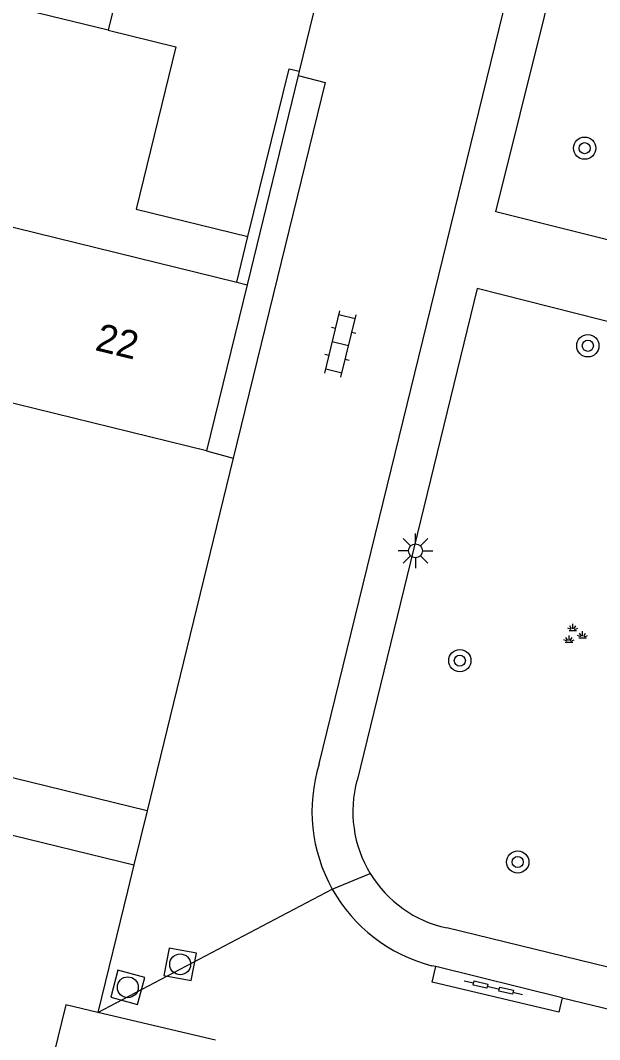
# Model space of a CAD drawing. Extents: x 128999 to 131010, y 395498 to 399007.
# Drawn here: x 129087.91 to 129108.71, y 397736.17 to 397772.76 of the extents above; entities that cross this region are included whole.
import ezdxf

# ---------------------------------------------------------------- set-up
doc = ezdxf.new("R2010")
doc.units = 0
for name, color, linetype in [('gg-afsc-muur', 7, 'Continuous'), ('gg-anno-huisnummerreeks BGT', 7, 'Continuous'), ('gg-bbg-hoofdgebouw', 7, 'Continuous'), ('gg-bbg-luifel en loopbrug', 7, 'Continuous'), ('gg-knt-verharding', 7, 'Continuous'), ('gt-grn-afwateringsgoot', 7, 'Continuous'), ('gt-grn-groengrens', 7, 'Continuous'), ('gt-grn-vlakafsluiter', 7, 'Continuous'), ('gt-grn-weggrens', 7, 'Continuous'), ('gt-symb-afwateringsgoot', 7, 'Continuous'), ('gt-symb-boom', 7, 'Continuous'), ('gt-symb-groenvak', 7, 'Continuous'), ('gt-symb-klinker verharding', 7, 'Continuous'), ('gt-symb-lichtmast', 7, 'Continuous'), ('gt-symb-rioolschacht', 7, 'Continuous')]:
    doc.layers.add(name, color=color, linetype=linetype)

# ---------------------------------------------------------------- blocks, each defined once
blk = doc.blocks.new('gt0-BOOM')
at = {"layer": 'gt-symb-boom'}
for radius in [0.4, 0.2]:
    blk.add_circle((0, 0), radius, dxfattribs=at)
blk = doc.blocks.new('gt0-AFWGT_1')
at = {"layer": 'gt-symb-afwateringsgoot'}
for p, q in [((-1.076, 0), (-0.726, 0)), ((-0.225, 0), (0.225, 0)), ((0.725, 0), (1.075, 0))]:
    blk.add_line(p, q, dxfattribs=at)
for points in [[(-0.726, 0.075), (-0.225, 0.075), (-0.225, -0.075), (-0.726, -0.075)], [(0.225, 0.075), (0.725, 0.075), (0.725, -0.075), (0.225, -0.075)]]:
    blk.add_lwpolyline(points, close=True, dxfattribs=at)
blk = doc.blocks.new('gt0-GRVAK')
at = {"layer": 'gt-symb-groenvak'}
for p, q in [((-0.047, 0.214), (-0.047, 0.393)), ((-0.11, 0.189), (-0.228, 0.24)), ((-0.182, 0.153), (0.088, 0.153)), ((-0.091, 0.211), (-0.156, 0.322)), ((-0.004, 0.211), (0.061, 0.322)), ((0.015, 0.189), (0.133, 0.24)), ((0.262, -0.052), (0.197, 0.059)), ((0.305, -0.049), (0.305, 0.13)), ((0.349, -0.052), (0.414, 0.059)), ((-0.245, -0.228), (-0.363, -0.177)), ((-0.318, -0.264), (-0.047, -0.264)), ((-0.226, -0.206), (-0.291, -0.095)), ((-0.183, -0.203), (-0.183, -0.024)), ((-0.139, -0.206), (-0.074, -0.095)), ((-0.12, -0.228), (-0.002, -0.177)), ((0.243, -0.074), (0.125, -0.023)), ((0.17, -0.11), (0.441, -0.11)), ((0.368, -0.074), (0.486, -0.023))]:
    blk.add_line(p, q, dxfattribs=at)
blk = doc.blocks.new('gt0-LMAST')
at = {"layer": 'gt-symb-lichtmast'}
for p, q in [((-0.182, 0.173), (-0.447, 0.438)), ((-0.005, 0.246), (-0.005, 0.621)), ((0.172, 0.173), (0.437, 0.438)), ((-0.255, -0.004), (-0.63, -0.004)), ((-0.182, -0.181), (-0.447, -0.446)), ((-0.005, -0.254), (-0.005, -0.629)), ((0.437, -0.446), (0.172, -0.181)), ((0.245, -0.004), (0.62, -0.004))]:
    blk.add_line(p, q, dxfattribs=at)
blk.add_circle((-0.005, -0.004), 0.25, dxfattribs=at)
blk = doc.blocks.new('gt0-KL1')
at = {"layer": 'gt-symb-klinker verharding'}
for p, q in [((-0.5, 0.3), (-0.5, 0.45)), ((0.5, 0.3), (0.5, 0.45)), ((-1.15, 0.3), (1.15, 0.3)), ((-1, -0.3), (-1, 0.3)), ((0, -0.3), (0, 0.3)), ((1, -0.3), (1, 0.3)), ((-1.15, -0.3), (1.15, -0.3)), ((-0.5, -0.45), (-0.5, -0.3)), ((0.5, -0.45), (0.5, -0.3))]:
    blk.add_line(p, q, dxfattribs=at)
blk = doc.blocks.new('gt0-RS')
at = {"layer": 'gt-symb-rioolschacht'}
blk.add_lwpolyline([(-0.5, -0.5), (0.5, -0.5), (0.5, 0.5), (-0.5, 0.5)], close=True, dxfattribs=at)
blk.add_circle((0, 0), 0.375, dxfattribs=at)

msp = doc.modelspace()

# ---------------------------------------------------------------- linework, layer by layer
at = {"layer": 'gg-afsc-muur'}
for p, q in [((129097.886, 397770.777), (129096.051, 397763.268)), ((129097.923, 397770.929), (129097.886, 397770.777)), ((129095.683, 397763.358), (129096.085, 397764.995))]:
    msp.add_line(p, q, dxfattribs=at)
at = {"layer": 'gg-bbg-hoofdgebouw'}
for p, q in [((129092.456, 397778.062), (129091.066, 397772.4)), ((129095.683, 397763.358), (129096.051, 397763.268)), ((129096.051, 397763.268), (129094.594, 397757.308)), ((129094.594, 397757.308), (129075.94, 397761.874))]:
    msp.add_line(p, q, dxfattribs=at)
msp.add_lwpolyline([(129091.066, 397772.4), (129085.239, 397773.83), (129083.408, 397766.372), (129095.683, 397763.358)], dxfattribs=at)
at = {"layer": 'gg-bbg-luifel en loopbrug'}
msp.add_line((129099.259, 397776.392), (129097.923, 397770.929), dxfattribs=at)
for points in [[(129091.066, 397772.4), (129093.494, 397771.806), (129092.068, 397765.978), (129096.085, 397764.995)], [(129096.085, 397764.995), (129097.563, 397771.017), (129097.923, 397770.929)]]:
    msp.add_lwpolyline(points, dxfattribs=at)
at = {"layer": 'gg-knt-verharding'}
for p, q in [((129098.638, 397746.065), (129106.441, 397777.924)), ((129092.461, 397744.387), (129036.119, 397758.163)), ((129095.558, 397757.047), (129092.461, 397744.387)), ((129045.451, 397753.825), (129091.985, 397742.441)), ((129091.985, 397742.441), (129091.754, 397741.497)), ((129091.754, 397741.497), (129090.69, 397737.145)), ((129110.514, 397738.4), (129103.223, 397740.179)), ((129102.825, 397738.79), (129102.687, 397738.823)), ((129107.365, 397737.676), (129102.825, 397738.79)), ((129107.365, 397737.676), (129120.405, 397734.486)), ((129094.916, 397736.145), (129090.69, 397737.145))]:
    msp.add_line(p, q, dxfattribs=at)
for points in [[(129121.627, 397771.224), (129121.89, 397772.4), (129117.877, 397773.346), (129115.418, 397763.261), (129104.985, 397765.883), (129109.333, 397783.377)], [(129097.886, 397770.777), (129098.856, 397770.53), (129095.558, 397757.047)], [(129115.835, 397760.215), (129104.312, 397763.131), (129099.999, 397745.477)], [(129090.69, 397737.145), (129089.546, 397737.42), (129088.815, 397734.444)]]:
    msp.add_lwpolyline(points, dxfattribs=at)
for centre, radius, start, end in [((129104.104, 397744.369), 5.723, 162.7578, 209.219), ((129104.124, 397744.356), 4.275, 164.8014, 211.3099), ((129104.122, 397744.357), 4.273, 211.324, 257.8493), ((129104.105, 397744.368), 5.723, 209.2092, 255.6598)]:
    msp.add_arc(centre, radius, start, end, dxfattribs=at)
at = {"layer": 'gt-grn-afwateringsgoot'}
msp.add_lwpolyline([(129107.365, 397737.676), (129107.25, 397737.157), (129102.696, 397738.234), (129102.825, 397738.79)], dxfattribs=at)
at = {"layer": 'gt-grn-groengrens'}
msp.add_line((129094.594, 397757.308), (129095.558, 397757.047), dxfattribs=at)
at = {"layer": 'gt-grn-vlakafsluiter'}
msp.add_line((129092.461, 397744.387), (129091.985, 397742.441), dxfattribs=at)
at = {"layer": 'gt-grn-weggrens'}
for p, q in [((129099.109, 397741.575), (129100.472, 397742.135)), ((129090.69, 397737.145), (129099.109, 397741.575))]:
    msp.add_line(p, q, dxfattribs=at)

# ---------------------------------------------------------------- block references
at = {"layer": 'gt-symb-afwateringsgoot', "xscale": 0.9999648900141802, "yscale": 0.99996489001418, "rotation": -13.304906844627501}
msp.add_blockref('gt0-AFWGT_1', (129104.892, 397738.036), dxfattribs=at)
at = {"layer": 'gt-symb-boom'}
for p in [(129108.171, 397768.17), (129108.286, 397761.077), (129103.69, 397749.774), (129105.77, 397742.546)]:
    msp.add_blockref('gt0-BOOM', p, dxfattribs=at)
at = {"layer": 'gt-symb-groenvak'}
msp.add_blockref('gt0-GRVAK', (129107.793, 397750.703), dxfattribs=at)
at = {"layer": 'gt-symb-klinker verharding', "rotation": 76.35276166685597}
msp.add_blockref('gt0-KL1', (129099.402, 397761.142), dxfattribs=at)
at = {"layer": 'gt-symb-lichtmast'}
msp.add_blockref('gt0-LMAST', (129102.106, 397753.717), dxfattribs=at)
at = {"layer": 'gt-symb-rioolschacht'}
for p, rotation in [((129093.652, 397738.874), 169.2183832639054), ((129091.771, 397738.049), -15.064233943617)]:
    msp.add_blockref('gt0-RS', p, dxfattribs=dict(at, rotation=rotation))

# ---------------------------------------------------------------- texts
at = {"layer": 'gg-anno-huisnummerreeks BGT'}
msp.add_text('22', height=1, rotation=346.3, dxfattribs=at).set_placement((129090.561, 397760.927))

doc.saveas('drawing.dxf')
